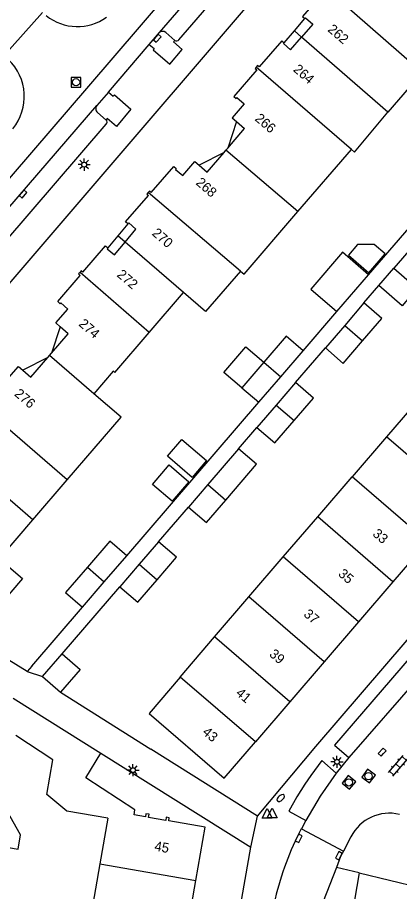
# Model space of a CAD drawing. Extents: x 124000 to 128010, y 398999 to 403000.
# Drawn here: x 127334.5 to 127373.8, y 400059.5 to 400149.4 of the extents above; entities that cross this region are included whole.
import ezdxf

# ---------------------------------------------------------------- set-up
doc = ezdxf.new("R2010")
doc.units = 0
for name, color, linetype in [('gg-afsc-erfafscheiding', 7, 'Continuous'), ('gg-afsc-hekwerk', 7, 'Continuous'), ('gg-afsc-muur', 7, 'Continuous'), ('gg-anno-huisnummerreeks BGT', 7, 'Continuous'), ('gg-bbg-bijgebouw', 7, 'Continuous'), ('gg-bbg-gedigitaliseerde bebouwing', 7, 'Continuous'), ('gg-bbg-gedigitaliseerde bijgebouw', 7, 'Continuous'), ('gg-bbg-hoofdgebouw', 7, 'Continuous'), ('gg-bbg-luifel en loopbrug', 7, 'Continuous'), ('gg-bbg-tussenscheiding', 7, 'Continuous'), ('gg-knt-verharding', 7, 'Continuous'), ('gg-knt-verharding nz', 7, 'Continuous'), ('gt-grn-weggrens', 7, 'Continuous'), ('gt-grn-weggrens revisie', 7, 'Continuous'), ('gt-symb-brandkraan', 7, 'Continuous'), ('gt-symb-klinker verharding', 7, 'Continuous'), ('gt-symb-kolk', 7, 'Continuous'), ('gt-symb-lichtmast', 7, 'Continuous'), ('gt-symb-rioolschacht', 7, 'Continuous'), ('gt-symb-waterafsluiter', 7, 'Continuous')]:
    doc.layers.add(name, color=color, linetype=linetype)

# ---------------------------------------------------------------- blocks, each defined once
blk = doc.blocks.new('gt0-WAFSL')
at = {"layer": 'gt-symb-waterafsluiter'}
for p, q in [((-0.5, -0.333), (0, 0.667)), ((0, 0.667), (0.5, -0.333)), ((0.5, -0.333), (-0.5, -0.333))]:
    blk.add_line(p, q, dxfattribs=at)
blk = doc.blocks.new('gt0-BR')
at = {"layer": 'gt-symb-brandkraan'}
for centre, radius, start, end in [((-0.244, 0), 0.206, 107.56694, 252.43307), ((0.599, -2.664), 3, 106.89205, 107.56694), ((0, -0.691), 0.938, 73.10799, 106.89205), ((-0.599, -2.664), 3, 72.43309, 73.10799), ((0.244, 0), 0.206, 287.56695, 72.43309), ((0.599, 2.664), 3, 252.43307, 253.10797), ((0, 0.691), 0.938, 253.10797, 286.89206), ((-0.599, 2.664), 3, 286.89206, 287.56695)]:
    blk.add_arc(centre, radius, start, end, dxfattribs=at)
blk = doc.blocks.new('gt0-LMAST')
at = {"layer": 'gt-symb-lichtmast'}
for p, q in [((-0.182, 0.173), (-0.447, 0.438)), ((-0.005, 0.246), (-0.005, 0.621)), ((0.172, 0.173), (0.437, 0.438)), ((-0.255, -0.004), (-0.63, -0.004)), ((-0.182, -0.181), (-0.447, -0.446)), ((-0.005, -0.254), (-0.005, -0.629)), ((0.437, -0.446), (0.172, -0.181)), ((0.245, -0.004), (0.62, -0.004))]:
    blk.add_line(p, q, dxfattribs=at)
blk.add_circle((-0.005, -0.004), 0.25, dxfattribs=at)
blk = doc.blocks.new('gt0-RS')
at = {"layer": 'gt-symb-rioolschacht'}
blk.add_lwpolyline([(-0.5, -0.5), (0.5, -0.5), (0.5, 0.5), (-0.5, 0.5)], close=True, dxfattribs=at)
blk.add_circle((0, 0), 0.375, dxfattribs=at)
blk = doc.blocks.new('gt0-KOLK')
at = {"layer": 'gt-symb-kolk'}
blk.add_lwpolyline([(0, 0), (0.375, 0), (0.375, 0.4), (-0.375, 0.4), (-0.375, 0), (0, 0)], dxfattribs=at)
blk = doc.blocks.new('gt0-KL1')
at = {"layer": 'gt-symb-klinker verharding'}
for p, q in [((-1.15, 0.3), (1.15, 0.3)), ((-1, -0.3), (-1, 0.3)), ((-0.5, 0.3), (-0.5, 0.45)), ((0, -0.3), (0, 0.3)), ((0.5, 0.3), (0.5, 0.45)), ((1, -0.3), (1, 0.3)), ((-1.15, -0.3), (1.15, -0.3)), ((-0.5, -0.45), (-0.5, -0.3)), ((0.5, -0.45), (0.5, -0.3))]:
    blk.add_line(p, q, dxfattribs=at)

msp = doc.modelspace()

# ---------------------------------------------------------------- linework, layer by layer
at = {"layer": 'gg-afsc-erfafscheiding'}
for p, q in [((127370.633, 400122.954), (127376.255, 400129.48)), ((127370.161, 400120.055), (127371.698, 400121.841)), ((127363.899, 400115.136), (127367.368, 400119.163)), ((127363.112, 400111.865), (127366.182, 400115.432)), ((127345.744, 400094.056), (127359.332, 400109.834)), ((127357.253, 400105.058), (127359.139, 400107.247)), ((127349.013, 400095.494), (127352.088, 400099.063)), ((127339.082, 400083.964), (127345.025, 400090.865)), ((127335.967, 400082.688), (127341.162, 400088.758))]:
    msp.add_line(p, q, dxfattribs=at)
at = {"layer": 'gg-afsc-hekwerk'}
msp.add_line((127338.906, 400080.01), (127348.222, 400074.161), dxfattribs=at)
at = {"layer": 'gg-afsc-muur'}
for p, q in [((127335.464, 400082.139), (127329.783, 400085.656)), ((127335.967, 400082.688), (127335.464, 400082.139))]:
    msp.add_line(p, q, dxfattribs=at)
at = {"layer": 'gg-bbg-bijgebouw'}
for q in [(127339.082, 400083.964), (127338.906, 400080.01)]:
    msp.add_line((127337.052, 400081.617), q, dxfattribs=at)
msp.add_lwpolyline([(127339.082, 400083.964), (127340.936, 400082.357), (127338.906, 400080.01)], dxfattribs=at)
at = {"layer": 'gg-bbg-gedigitaliseerde bebouwing'}
for p, q in [((127376.139, 400143.766), (127372.627, 400139.691)), ((127363.361, 400129.447), (127368.864, 400135.836)), ((127348.034, 400117.008), (127351.578, 400121.122)), ((127344.491, 400112.895), (127348.034, 400117.008)), ((127336.06, 400097.753), (127339.59, 400101.85)), ((127332.61, 400093.748), (127336.06, 400097.753))]:
    msp.add_line(p, q, dxfattribs=at)
for points in [[(127368.864, 400135.836), (127369.19, 400135.554), (127372.627, 400139.691)], [(127357.449, 400123.341), (127357.823, 400123.019), (127363.361, 400129.447)], [(127357.449, 400123.341), (127353.851, 400119.164), (127351.578, 400121.122)], [(127344.491, 400112.895), (127344.34, 400113.025), (127342.35, 400110.715)], [(127339.59, 400101.85), (127345.149, 400108.303), (127342.35, 400110.715)], [(127332.61, 400093.748), (127335.007, 400091.721), (127329.783, 400085.656)]]:
    msp.add_lwpolyline(points, dxfattribs=at)
at = {"layer": 'gg-bbg-gedigitaliseerde bijgebouw'}
for p, q in [((127375.225, 400125.936), (127373.235, 400123.626)), ((127373.235, 400123.626), (127375.098, 400122.028)), ((127370.161, 400120.055), (127368.172, 400117.744)), ((127368.172, 400117.744), (127366.182, 400115.432)), ((127361.59, 400112.455), (127363.899, 400115.136)), ((127359.852, 400113.959), (127357.591, 400111.334)), ((127359.332, 400109.834), (127361.59, 400112.455)), ((127363.112, 400111.865), (127361.126, 400109.556)), ((127357.591, 400111.334), (127359.332, 400109.834)), ((127361.126, 400109.556), (127359.139, 400107.247)), ((127357.253, 400105.058), (127354.079, 400101.374)), ((127354.079, 400101.374), (127352.088, 400099.063)), ((127349.013, 400095.494), (127347.019, 400093.18)), ((127343.423, 400091.373), (127345.744, 400094.056)), ((127347.019, 400093.18), (127345.025, 400090.865)), ((127341.162, 400088.758), (127343.423, 400091.373))]:
    msp.add_line(p, q, dxfattribs=at)
for points in [[(127369.502, 400126.077), (127368.552, 400124.975), (127370.662, 400123.157), (127372.334, 400125.098), (127371.222, 400126.056), (127369.502, 400126.077)], [(127370.021, 400116.152), (127372.011, 400118.463), (127370.161, 400120.055)], [(127363.899, 400115.136), (127362.157, 400116.635), (127359.852, 400113.959)], [(127366.182, 400115.432), (127368.031, 400113.84), (127370.021, 400116.152)], [(127362.975, 400107.965), (127364.961, 400110.274), (127363.112, 400111.865)], [(127359.139, 400107.247), (127360.989, 400105.656), (127362.975, 400107.965)], [(127349.917, 400104.281), (127351.401, 400106.016), (127353.953, 400103.834), (127352.469, 400102.098), (127349.917, 400104.281)], [(127355.927, 400099.781), (127359.102, 400103.465), (127357.253, 400105.058)], [(127350.114, 400103.391), (127352.125, 400101.672), (127350.405, 400099.661), (127348.395, 400101.381), (127350.114, 400103.391)], [(127352.088, 400099.063), (127353.936, 400097.47), (127355.927, 400099.781)], [(127345.744, 400094.056), (127344.002, 400095.556), (127341.687, 400092.878)], [(127348.868, 400091.587), (127350.862, 400093.901), (127349.013, 400095.494)], [(127341.687, 400092.878), (127339.425, 400090.262), (127341.162, 400088.758)], [(127345.025, 400090.865), (127346.874, 400089.272), (127348.868, 400091.587)]]:
    msp.add_lwpolyline(points, dxfattribs=at)
at = {"layer": 'gg-bbg-hoofdgebouw'}
for p, q in [((127361.713, 400147.031), (127361.952, 400146.818)), ((127357.035, 400138.711), (127357.863, 400138.003)), ((127356.141, 400135.989), (127357.863, 400138.003)), ((127355.751, 400135.533), (127355.946, 400135.761)), ((127355.946, 400135.761), (127356.141, 400135.989)), ((127337.598, 400114.433), (127337.793, 400114.661)), ((127337.793, 400114.661), (127337.994, 400114.895)), ((127376.006, 400110.395), (127372.469, 400106.279)), ((127372.469, 400106.279), (127368.93, 400102.161)), ((127365.393, 400098.045), (127368.93, 400102.161)), ((127361.855, 400093.928), (127365.393, 400098.045)), ((127376.677, 400095.495), (127373.139, 400091.378)), ((127358.317, 400089.811), (127361.855, 400093.928)), ((127373.139, 400091.378), (127369.601, 400087.261)), ((127354.78, 400085.695), (127358.317, 400089.811)), ((127369.601, 400087.261), (127366.063, 400083.144)), ((127351.242, 400081.578), (127354.78, 400085.695)), ((127366.063, 400083.144), (127362.526, 400079.028)), ((127334.035, 400079.389), (127343.061, 400073.748)), ((127362.526, 400079.028), (127358.987, 400074.911)), ((127338.129, 400073.052), (127334.302, 400075.561)), ((127341.524, 400071.22), (127343.061, 400073.748)), ((127343.783, 400067.071), (127342.97, 400062.377))]:
    msp.add_line(p, q, dxfattribs=at)
for points in [[(127366.173, 400152.216), (127363.844, 400149.51), (127364.086, 400149.301)], [(127364.086, 400149.301), (127364.152, 400149.378), (127364.895, 400148.738), (127363.738, 400147.393)], [(127361.713, 400147.031), (127359.375, 400144.332), (127359.206, 400144.477), (127359.068, 400144.315)], [(127361.952, 400146.818), (127361.878, 400146.735), (127362.609, 400146.081), (127363.738, 400147.393)], [(127359.068, 400144.315), (127358.952, 400144.18), (127359.119, 400144.037), (127356.754, 400141.307), (127356.997, 400141.099), (127357.068, 400141.182), (127357.813, 400140.545), (127356.579, 400139.101), (127357.035, 400138.711)], [(127353.201, 400134.227), (127354.029, 400133.519), (127355.751, 400135.533)], [(127348.237, 400131.403), (127350.586, 400134.091), (127350.827, 400133.881), (127350.754, 400133.798), (127351.493, 400133.152), (127352.745, 400134.617), (127353.201, 400134.227)], [(127347.946, 400131.405), (127347.804, 400131.242), (127347.97, 400131.097)], [(127348.237, 400131.403), (127348.071, 400131.548), (127347.946, 400131.405)], [(127345.862, 400128.199), (127345.621, 400128.409), (127347.97, 400131.097)], [(127345.572, 400126.321), (127346.671, 400127.637), (127345.934, 400128.281), (127345.862, 400128.199)], [(127341.223, 400123.215), (127343.549, 400125.923), (127343.792, 400125.715)], [(127343.792, 400125.715), (127343.72, 400125.631), (127344.463, 400124.992), (127345.572, 400126.321)], [(127340.922, 400123.203), (127340.782, 400123.04), (127340.949, 400122.897)], [(127341.223, 400123.215), (127341.056, 400123.358), (127340.922, 400123.203)], [(127338.877, 400117.599), (127338.426, 400117.995), (127339.681, 400119.424), (127338.937, 400120.063), (127338.866, 400119.981), (127338.623, 400120.189), (127340.949, 400122.897)], [(127337.994, 400114.895), (127339.696, 400116.88), (127338.877, 400117.599)], [(127335.047, 400113.135), (127335.873, 400112.422), (127337.598, 400114.433)], [(127330.125, 400110.332), (127332.454, 400113.038), (127332.696, 400112.829), (127332.624, 400112.746), (127333.367, 400112.106), (127334.594, 400113.527), (127335.047, 400113.135)], [(127351.242, 400081.578), (127348.028, 400077.838), (127355.779, 400071.177), (127358.987, 400074.911)], [(127343.783, 400067.071), (127339.582, 400067.796), (127337.509, 400069.488), (127338.129, 400073.052)], [(127346.491, 400067.398), (127346.58, 400067.903), (127341.524, 400071.22)], [(127352.85, 400060.646), (127353.8, 400066.133), (127350.055, 400066.781), (127350.11, 400067.096), (127349.805, 400067.149), (127349.75, 400066.834), (127347.976, 400067.141), (127348.031, 400067.456), (127347.715, 400067.511), (127347.661, 400067.196), (127346.491, 400067.398)], [(127342.97, 400062.377), (127342.074, 400057.202), (127341.759, 400057.257), (127341.734, 400057.112)], [(127352.248, 400055.293), (127352.273, 400055.436), (127351.957, 400055.491), (127352.85, 400060.646)]]:
    msp.add_lwpolyline(points, dxfattribs=at)
at = {"layer": 'gg-bbg-luifel en loopbrug'}
for p, q in [((127363.019, 400148.06), (127364.086, 400149.301)), ((127361.952, 400146.818), (127363.019, 400148.06)), ((127363.738, 400147.393), (127363.019, 400148.06)), ((127357.035, 400138.711), (127356.141, 400135.989)), ((127355.751, 400135.533), (127353.201, 400134.227)), ((127345.862, 400128.199), (127344.827, 400126.957)), ((127344.827, 400126.957), (127343.792, 400125.715)), ((127345.572, 400126.321), (127344.827, 400126.957)), ((127371.698, 400121.841), (127373.235, 400123.626)), ((127367.368, 400119.163), (127370.633, 400122.954)), ((127338.877, 400117.599), (127337.994, 400114.895)), ((127337.598, 400114.433), (127335.047, 400113.135))]:
    msp.add_line(p, q, dxfattribs=at)
for points in [[(127370.633, 400122.954), (127367.942, 400125.272), (127364.677, 400121.482), (127367.368, 400119.163)], [(127375.098, 400122.028), (127375.639, 400121.562), (127374.098, 400119.773), (127371.698, 400121.841)], [(127357.591, 400111.334), (127355.747, 400112.911), (127357.998, 400115.544), (127359.852, 400113.959)], [(127333.553, 400064.026), (127334.538, 400063.856), (127334.794, 400065.334), (127333.414, 400067.794), (127331.923, 400068.066)]]:
    msp.add_lwpolyline(points, dxfattribs=at)
at = {"layer": 'gg-bbg-tussenscheiding'}
for p, q in [((127376.139, 400143.766), (127366.126, 400152.499)), ((127372.627, 400139.691), (127363.738, 400147.393)), ((127368.864, 400135.836), (127359.068, 400144.315)), ((127363.361, 400129.447), (127355.946, 400135.761)), ((127357.449, 400123.341), (127347.946, 400131.405)), ((127351.578, 400121.122), (127345.572, 400126.321)), ((127348.034, 400117.008), (127340.922, 400123.203)), ((127368.172, 400117.744), (127370.021, 400116.152)), ((127342.35, 400110.715), (127337.793, 400114.661)), ((127359.852, 400113.959), (127361.59, 400112.455)), ((127339.59, 400101.85), (127329.81, 400110.304)), ((127361.126, 400109.556), (127362.975, 400107.965)), ((127380.214, 400099.612), (127372.469, 400106.279)), ((127336.06, 400097.753), (127327.44, 400105.224)), ((127376.677, 400095.495), (127368.93, 400102.161)), ((127354.079, 400101.374), (127355.927, 400099.781)), ((127373.139, 400091.378), (127365.393, 400098.045)), ((127369.601, 400087.261), (127361.855, 400093.928)), ((127341.687, 400092.878), (127343.423, 400091.373)), ((127347.019, 400093.18), (127348.868, 400091.587)), ((127366.063, 400083.144), (127358.317, 400089.811)), ((127362.526, 400079.028), (127354.78, 400085.695)), ((127358.987, 400074.911), (127351.242, 400081.578)), ((127342.97, 400062.377), (127352.85, 400060.646))]:
    msp.add_line(p, q, dxfattribs=at)
at = {"layer": 'gg-knt-verharding'}
for p, q in [((127349.108, 400147.864), (127360.531, 400161.141)), ((127351.108, 400147.109), (127361.538, 400159.234)), ((127348.059, 400146.645), (127349.108, 400147.864)), ((127349.749, 400147.869), (127350.684, 400147.059)), ((127343.848, 400141.752), (127348.059, 400146.645)), ((127343.848, 400141.752), (127342.644, 400140.353)), ((127331.144, 400127.036), (127342.644, 400140.353)), ((127343.599, 400138.865), (127342.715, 400139.656)), ((127333.191, 400126.314), (127343.627, 400138.434)), ((127335.464, 400082.139), (127337.052, 400081.617)), ((127343.061, 400073.748), (127358.499, 400064.092)), ((127359.18, 400067.28), (127348.222, 400074.161)), ((127363.71, 400065.973), (127368.046, 400063.675)), ((127348.971, 400009.007), (127358.499, 400064.092)), ((127369.679, 400061.421), (127356.796, 399986.891)), ((127367.317, 400061.985), (127365.966, 400058.495)), ((127369.679, 400061.421), (127383.293, 400058.146))]:
    msp.add_line(p, q, dxfattribs=at)
for points in [[(127312.327, 400096.543), (127314.447, 400099.705), (127386.157, 400183.307)], [(127348.059, 400146.645), (127348.554, 400146.219), (127348.445, 400146.104), (127350.154, 400144.634), (127351.454, 400146.126), (127350.55, 400146.904), (127350.684, 400147.059)], [(127343.848, 400141.752), (127344.343, 400141.325), (127344.466, 400141.463), (127346.163, 400140.002), (127344.672, 400138.213), (127343.734, 400139.021), (127343.599, 400138.865)], [(127359.18, 400067.28), (127365.212, 400074.418), (127400.327, 400115.256)], [(127376.551, 400082.438), (127375.015, 400083.719), (127367.136, 400074.573), (127368.613, 400073.298)], [(127367.3, 400071.696), (127365.806, 400072.982), (127364.674, 400071.45), (127364.062, 400070.556), (127363.25, 400069.243), (127362.439, 400067.78), (127364.159, 400066.823)], [(127368.046, 400063.675), (127367.749, 400063.1), (127367.317, 400061.985)]]:
    msp.add_lwpolyline(points, dxfattribs=at)
for centre, radius, start, end in [((127340.658, 400153.577), 5.096, 230.99516, 305.82153), ((127349.431, 400147.531), 0.464, 46.75278, 134.14105), ((127350.858, 400147.408), 0.39, 243.53254, 309.91849), ((127329.979, 400141.283), 5.208, 320.45891, 46.91818), ((127343.028, 400140.04), 0.495, 140.78144, 230.85131), ((127343.43, 400138.638), 0.283, 314.00885, 53.42516), ((127391.134, 400051.571), 30.976, 152.29402, 166.55027)]:
    msp.add_arc(centre, radius, start, end, dxfattribs=at)
at = {"layer": 'gg-knt-verharding nz'}
for p, q in [((127376.551, 400082.438), (127368.613, 400073.298)), ((127368.613, 400073.298), (127367.3, 400071.696)), ((127364.159, 400066.823), (127363.71, 400065.973)), ((127368.811, 400065.152), (127368.046, 400063.675))]:
    msp.add_line(p, q, dxfattribs=at)
for points in [[(127408.542, 400220.065), (127341.808, 400142.344), (127310.334, 400105.791)], [(127367.3, 400071.696), (127365.648, 400069.316), (127364.159, 400066.823)]]:
    msp.add_lwpolyline(points, dxfattribs=at)
msp.add_arc((127372.78, 400063.096), 4.47, 76.53263, 152.61523, dxfattribs=at)
at = {"layer": 'gt-grn-weggrens'}
for p, q in [((127358.499, 400064.092), (127359.18, 400067.28)), ((127369.679, 400061.421), (127367.317, 400061.985))]:
    msp.add_line(p, q, dxfattribs=at)
at = {"layer": 'gt-grn-weggrens revisie'}
msp.add_line((127333.081, 400145.492), (127337.067, 400149.944), dxfattribs=at)

# ---------------------------------------------------------------- block references
at = {"layer": 'gt-symb-brandkraan', "rotation": 40.17242342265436}
msp.add_blockref('gt0-BR', (127361.59, 400069.129), dxfattribs=at)
at = {"layer": 'gt-symb-klinker verharding', "rotation": 49.0567378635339}
msp.add_blockref('gt0-KL1', (127373.673, 400072.443), dxfattribs=at)
at = {"layer": 'gt-symb-kolk'}
for p, rotation in [((127348.721, 400147.415), -130.7107044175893), ((127334.908, 400131.395), -130.8078659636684), ((127372.184, 400073.721), 48.69008152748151), ((127363.255, 400065.072), -115.84761022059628), ((127367.749, 400063.1), 62.66592413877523)]:
    msp.add_blockref('gt0-KOLK', p, dxfattribs=dict(at, rotation=rotation))
at = {"layer": 'gt-symb-lichtmast'}
for p in [(127341.351, 400134.289), (127367.387, 400072.851), (127346.38, 400072.003)]:
    msp.add_blockref('gt0-LMAST', p, dxfattribs=at)
at = {"layer": 'gt-symb-rioolschacht'}
msp.add_blockref('gt0-RS', (127340.517, 400142.756), dxfattribs=at)
for p, rotation in [((127370.633, 400071.387), -35.88411316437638), ((127368.606, 400070.741), -39.563508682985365)]:
    msp.add_blockref('gt0-RS', p, dxfattribs=dict(at, rotation=rotation))
at = {"layer": 'gt-symb-waterafsluiter'}
for p in [(127360.194, 400067.38), (127360.709, 400067.427)]:
    msp.add_blockref('gt0-WAFSL', p, dxfattribs=at)

# ---------------------------------------------------------------- texts
at = {"layer": 'gg-anno-huisnummerreeks BGT'}
for s, rotation, p in [('262', 319.3, (127366.347, 400148.073)), ('264', 319.1, (127362.806, 400143.963)), ('266', 319.5, (127358.849, 400138.903)), ('268', 318.9, (127352.776, 400132.316)), ('270', 318.9, (127348.255, 400127.115)), ('272', 319.3, (127344.644, 400122.849)), ('274', 319.1, (127340.715, 400117.786)), ('276', 319.3, (127334.089, 400110.593)), ('33', 319.3, (127370.972, 400096.186)), ('35', 319.3, (127367.434, 400092.069)), ('37', 319.3, (127363.87, 400087.922)), ('39', 319.3, (127360.335, 400083.808)), ('41', 319.3, (127356.89, 400079.8)), ('43', 319.3, (127353.446, 400075.793)), ('45', 350.2, (127348.535, 400063.729))]:
    msp.add_text(s, height=1, rotation=rotation, dxfattribs=at).set_placement(p)

doc.saveas('drawing.dxf')
